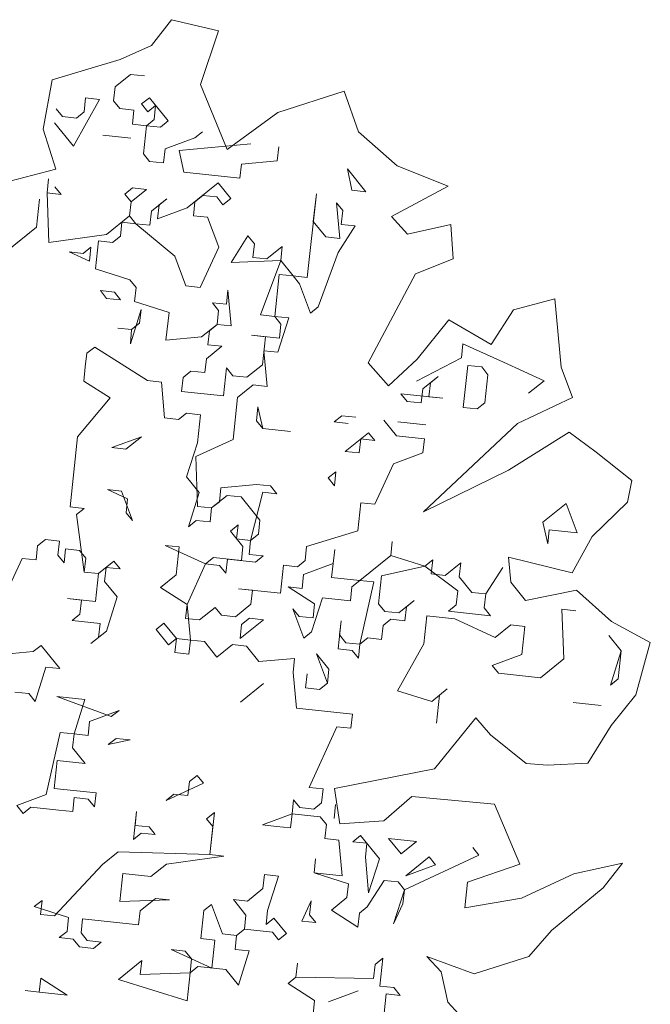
# Model space of a CAD drawing. Header units: metres. Extents: x -228 to 168, y -124 to 293.
# Tile 536 of 613: x 139.57 to 143.03, y 94.92 to 100.33. Entities that reach past the tile are written whole.
import ezdxf

# ---------------------------------------------------------------- set-up
doc = ezdxf.new("R2010")
doc.units = ezdxf.units.M
doc.header["$MEASUREMENT"] = 0
doc.layers.add('Bepflanzung.3 _ UMGEBUNG', color=7, linetype='Continuous')

msp = doc.modelspace()

# ---------------------------------------------------------------- linework, layer by layer
at = {"layer": 'Bepflanzung.3 _ UMGEBUNG', "color": 33, "linetype": 'Continuous', "lineweight": 18, "true_color": 0xa89c73}
for p, q in [((140.4017, 100.3306), (140.2919, 100.1893)), ((140.6603, 100.2697), (140.4017, 100.3306)), ((140.5614, 99.974), (140.6603, 100.2697)), ((140.2919, 100.1893), (140.1196, 100.1115)), ((140.1196, 100.1115), (139.7464, 100)), ((139.7464, 100), (139.6973, 99.7296)), ((140.1779, 100.03), (140.0928, 99.9614)), ((140.2548, 100.0218), (140.1779, 100.03)), ((140.0928, 99.9614), (140.0846, 99.8845)), ((140.7074, 99.6173), (140.5614, 99.974)), ((141.3493, 99.938), (140.9856, 99.8205)), ((141.4287, 99.7147), (141.3493, 99.938)), ((140.0077, 99.8928), (139.8635, 99.636)), ((139.9226, 99.8241), (139.9308, 99.901)), ((139.9308, 99.901), (140.0077, 99.8928)), ((140.0846, 99.8845), (140.1189, 99.842)), ((140.2383, 99.868), (140.2809, 99.9023)), ((140.2809, 99.9023), (140.3839, 99.7746)), ((139.7688, 99.8406), (139.8031, 99.7981)), ((139.88, 99.7898), (139.9226, 99.8241)), ((140.1189, 99.842), (140.1958, 99.8337)), ((140.1958, 99.8337), (140.1875, 99.7568)), ((140.2727, 99.8255), (140.2383, 99.868)), ((140.3152, 99.8598), (140.2727, 99.8255)), ((140.307, 99.7829), (140.3152, 99.8598)), ((139.8031, 99.7981), (139.88, 99.7898)), ((140.2644, 99.7486), (140.307, 99.7829)), ((140.3839, 99.7746), (140.3413, 99.7403)), ((140.9856, 99.8205), (140.7074, 99.6173)), ((139.6973, 99.7296), (139.7664, 99.5096)), ((139.8635, 99.636), (139.7605, 99.7637)), ((140.1875, 99.7568), (140.2644, 99.7486)), ((140.2644, 99.7486), (140.2479, 99.5948)), ((140.3413, 99.7403), (140.2644, 99.7486)), ((140.5294, 99.6813), (140.572, 99.7156)), ((140.0255, 99.6964), (140.1793, 99.6799)), ((140.1793, 99.6799), (140.0255, 99.6964)), ((140.3674, 99.6209), (140.5294, 99.6813)), ((141.6418, 99.5287), (141.4287, 99.7147)), ((140.3591, 99.544), (140.3674, 99.6209)), ((140.4443, 99.6126), (140.8369, 99.6483)), ((140.4703, 99.4932), (140.4443, 99.6126)), ((140.9907, 99.6318), (140.9824, 99.5549)), ((140.2479, 99.5948), (140.2822, 99.5522)), ((140.9824, 99.5549), (140.7861, 99.5371)), ((139.7664, 99.5096), (139.514, 99.444)), ((140.2822, 99.5522), (140.3591, 99.544)), ((140.7861, 99.5371), (140.7779, 99.4602)), ((141.3929, 99.3942), (141.3686, 99.5115)), ((141.3686, 99.5115), (141.4698, 99.386)), ((141.9212, 99.4172), (141.6418, 99.5287)), ((139.7193, 99.3793), (139.7276, 99.4562)), ((140.7779, 99.4602), (140.4703, 99.4932)), ((139.7619, 99.4136), (139.7962, 99.3711)), ((140.1463, 99.3724), (140.1889, 99.4067)), ((140.2657, 99.3985), (140.1806, 99.3298)), ((140.1889, 99.4067), (140.2657, 99.3985)), ((140.4882, 99.2968), (140.6584, 99.4341)), ((140.6584, 99.4341), (140.7271, 99.349)), ((141.4698, 99.386), (141.3929, 99.3942)), ((141.6109, 99.2496), (141.9212, 99.4172)), ((139.6602, 99.1912), (139.6767, 99.345)), ((139.6767, 99.345), (139.6602, 99.1912)), ((139.7962, 99.3711), (139.7193, 99.3793)), ((139.7193, 99.3793), (139.7289, 99.1061)), ((140.1806, 99.3298), (140.1463, 99.3724)), ((140.2918, 99.279), (140.3769, 99.3477)), ((140.3769, 99.3477), (140.3344, 99.3133)), ((140.5733, 99.3655), (140.5307, 99.3312)), ((140.6502, 99.3572), (140.5733, 99.3655)), ((140.6845, 99.3147), (140.6502, 99.3572)), ((140.7271, 99.349), (140.6845, 99.3147)), ((141.1471, 98.9151), (141.1983, 99.3743)), ((141.1983, 99.3743), (141.1801, 99.2226)), ((140.1724, 99.2529), (140.1806, 99.3298)), ((140.1806, 99.3298), (140.1724, 99.2529)), ((140.3344, 99.3133), (140.3261, 99.2365)), ((140.3261, 99.2365), (140.4882, 99.2968)), ((140.5307, 99.3312), (140.5225, 99.2543)), ((141.3256, 99.1293), (141.3078, 99.3256)), ((141.3078, 99.3256), (141.3421, 99.283)), ((141.3421, 99.283), (141.3339, 99.2061)), ((140.0447, 99.15), (140.1724, 99.2529)), ((140.1724, 99.2529), (140.2067, 99.2104)), ((140.2836, 99.2021), (140.2918, 99.279)), ((140.5225, 99.2543), (140.5994, 99.246)), ((140.5994, 99.246), (140.6615, 99.0819)), ((141.6987, 99.1529), (141.6109, 99.2496)), ((139.6602, 99.1912), (139.4474, 99.0196)), ((139.49, 99.0539), (139.6602, 99.1912)), ((140.1298, 99.2186), (140.1216, 99.1417)), ((140.2067, 99.2104), (140.1298, 99.2186)), ((140.2067, 99.2104), (140.2836, 99.2021)), ((140.4208, 99.0319), (140.2067, 99.2104)), ((141.1801, 99.2226), (141.2488, 99.1375)), ((141.4108, 99.1979), (141.3174, 99.0524)), ((141.3339, 99.2061), (141.4108, 99.1979)), ((141.9355, 99.2062), (141.6987, 99.1529)), ((141.9483, 99.0181), (141.9355, 99.2062)), ((139.7289, 99.1061), (140.0447, 99.15)), ((140.1216, 99.1417), (140.079, 99.1074)), ((140.7301, 98.9968), (140.8218, 99.1444)), ((140.8218, 99.1444), (140.8578, 99.0997)), ((141.2488, 99.1375), (141.3256, 99.1293)), ((139.917, 99.047), (139.9595, 99.0814)), ((139.9595, 99.0814), (139.9513, 99.0045)), ((140.0021, 99.1157), (139.9856, 98.9619)), ((140.079, 99.1074), (140.0021, 99.1157)), ((140.6615, 99.0819), (140.5598, 98.8595)), ((140.8578, 99.0997), (140.8478, 99.025)), ((140.9247, 99.0167), (141.0099, 99.0854)), ((141.0099, 99.0854), (141.0016, 99.0085)), ((139.9513, 99.0045), (139.8401, 99.0553)), ((139.8401, 99.0553), (139.917, 99.047)), ((140.4812, 98.8699), (140.4208, 99.0319)), ((140.8478, 99.025), (140.9247, 99.0167)), ((141.3174, 99.0524), (141.2075, 98.7531)), ((141.7413, 98.9354), (141.9483, 99.0181)), ((139.9856, 98.9619), (140.1737, 98.9028)), ((141.0016, 99.0085), (140.7301, 98.9968)), ((140.8917, 98.7092), (141.0016, 99.0085)), ((141.0016, 99.0085), (141.0702, 98.9233)), ((140.9934, 98.9316), (140.9686, 98.7009)), ((141.0702, 98.9233), (140.9934, 98.9316)), ((141.0702, 98.9233), (141.1471, 98.9151)), ((141.1046, 98.8808), (141.0702, 98.9233)), ((141.481, 98.4457), (141.7413, 98.9354)), ((140.1737, 98.9028), (140.208, 98.8603)), ((140.208, 98.8603), (140.1998, 98.7834)), ((140.5598, 98.8595), (140.4812, 98.8699)), ((141.165, 98.7188), (141.1046, 98.8808)), ((140.046, 98.7999), (140.0117, 98.8425)), ((140.0117, 98.8425), (140.0886, 98.8342)), ((140.1229, 98.7916), (140.046, 98.7999)), ((140.0886, 98.8342), (140.1229, 98.7916)), ((140.7036, 98.7682), (140.7119, 98.8451)), ((140.7119, 98.8451), (140.7297, 98.6488)), ((142.5074, 98.7976), (142.2795, 98.7379)), ((142.5409, 98.4223), (142.5074, 98.7976)), ((140.1998, 98.7834), (140.3896, 98.7222)), ((140.6611, 98.7339), (140.6268, 98.7765)), ((140.6268, 98.7765), (140.7036, 98.7682)), ((141.2075, 98.7531), (141.165, 98.7188)), ((140.2358, 98.7387), (140.1768, 98.5506)), ((140.2258, 98.6639), (140.2358, 98.7387)), ((140.3896, 98.7222), (140.3714, 98.5706)), ((140.6528, 98.657), (140.6611, 98.7339)), ((140.9686, 98.7009), (140.8917, 98.7092)), ((141.0029, 98.6584), (140.9686, 98.7009)), ((140.9686, 98.7009), (141.0455, 98.6927)), ((141.0455, 98.6927), (140.9864, 98.5046)), ((142.2795, 98.7379), (142.1572, 98.5476)), ((140.1833, 98.6296), (140.1081, 98.6357)), ((140.1081, 98.6357), (140.1833, 98.6296)), ((140.1833, 98.6296), (140.2258, 98.6639)), ((140.5677, 98.5884), (140.6528, 98.657)), ((140.6528, 98.657), (140.6103, 98.6227)), ((140.7297, 98.6488), (140.6528, 98.657)), ((140.9947, 98.5815), (141.0029, 98.6584)), ((141.924, 98.6828), (141.7504, 98.4658)), ((142.1572, 98.5476), (141.924, 98.6828)), ((140.1768, 98.5506), (140.1833, 98.6296)), ((140.3714, 98.5706), (140.5677, 98.5884)), ((140.6103, 98.6227), (140.602, 98.5458)), ((140.9178, 98.5897), (140.8409, 98.598)), ((140.8409, 98.598), (140.9947, 98.5815)), ((140.9013, 98.436), (140.9178, 98.5897)), ((139.9804, 98.5328), (139.9379, 98.4985)), ((140.2697, 98.3482), (139.9804, 98.5328)), ((140.6789, 98.5376), (140.5938, 98.4689)), ((140.602, 98.5458), (140.6789, 98.5376)), ((141.9942, 98.4743), (142.0024, 98.5512)), ((142.0024, 98.5512), (142.2248, 98.4495)), ((139.9379, 98.4985), (139.9279, 98.4237)), ((140.9864, 98.5046), (140.9096, 98.5128)), ((140.9096, 98.5128), (140.9274, 98.3165)), ((141.747, 98.3452), (141.9942, 98.4743)), ((139.9279, 98.4237), (139.9214, 98.3447)), ((140.5938, 98.4689), (140.5855, 98.3921)), ((140.6885, 98.2644), (140.705, 98.4181)), ((140.705, 98.4181), (140.7393, 98.3756)), ((140.8162, 98.3673), (140.9013, 98.436)), ((141.5929, 98.3192), (141.481, 98.4457)), ((141.7504, 98.4658), (141.5929, 98.3192)), ((142.0038, 98.2011), (142.0285, 98.4317)), ((142.0285, 98.4317), (142.1054, 98.4235)), ((142.1054, 98.4235), (142.1397, 98.3809)), ((142.2248, 98.4495), (142.4473, 98.3479)), ((142.6046, 98.2562), (142.5409, 98.4223)), ((140.4661, 98.366), (140.4578, 98.2891)), ((140.5086, 98.4003), (140.4661, 98.366)), ((140.5855, 98.3921), (140.5086, 98.4003)), ((140.7393, 98.3756), (140.8162, 98.3673)), ((141.7814, 98.3027), (141.8665, 98.3713)), ((141.8665, 98.3713), (141.8239, 98.337)), ((142.1397, 98.3809), (142.1232, 98.2271)), ((139.9214, 98.3447), (140.0652, 98.2534)), ((140.3466, 98.3399), (140.2697, 98.3482)), ((140.3645, 98.1436), (140.3466, 98.3399)), ((140.8505, 98.3248), (140.7654, 98.2561)), ((140.9274, 98.3165), (140.8505, 98.3248)), ((141.8239, 98.337), (141.8157, 98.2601)), ((142.4473, 98.3479), (142.3621, 98.2793)), ((140.4578, 98.2891), (140.6885, 98.2644)), ((140.7654, 98.2561), (140.7406, 98.0255)), ((141.8926, 98.2519), (141.6619, 98.2766)), ((141.6619, 98.2766), (141.6962, 98.234)), ((141.7731, 98.2258), (141.7814, 98.3027)), ((141.8157, 98.2601), (141.8926, 98.2519)), ((142.3013, 98.1123), (142.6046, 98.2562)), ((140.0652, 98.2534), (139.8867, 98.0393)), ((140.8766, 98.2053), (140.8683, 98.1284)), ((140.9027, 98.0859), (140.8766, 98.2053)), ((141.6962, 98.234), (141.7731, 98.2258)), ((142.1232, 98.2271), (142.0807, 98.1928)), ((140.4839, 98.1697), (140.4413, 98.1353)), ((140.5608, 98.1614), (140.4839, 98.1697)), ((140.5443, 98.0076), (140.5608, 98.1614)), ((141.2953, 98.1215), (141.3379, 98.1558)), ((141.3379, 98.1558), (141.4148, 98.1476)), ((142.0807, 98.1928), (142.0038, 98.2011)), ((140.4413, 98.1353), (140.3645, 98.1436)), ((140.8683, 98.1284), (140.9027, 98.0859)), ((141.3722, 98.1133), (141.2953, 98.1215)), ((141.6372, 98.046), (141.5685, 98.1311)), ((141.6454, 98.1228), (141.7992, 98.1063)), ((141.7992, 98.1063), (141.6454, 98.1228)), ((141.7859, 97.6278), (142.3013, 98.1123)), ((139.8867, 98.0393), (139.8454, 97.6549)), ((140.2368, 98.0406), (140.0747, 97.9802)), ((140.1516, 97.972), (140.2368, 98.0406)), ((140.9027, 98.0859), (141.0564, 98.0694)), ((141.0564, 98.0694), (140.9027, 98.0859)), ((141.3557, 97.9595), (141.4834, 98.0624)), ((141.4834, 98.0624), (141.5177, 98.0199)), ((141.7909, 98.0295), (141.6372, 98.046)), ((142.5853, 98.0655), (142.252, 97.8559)), ((142.7337, 97.9547), (142.5853, 98.0655)), ((140.4852, 97.8195), (140.5443, 98.0076)), ((140.7406, 98.0255), (140.5361, 97.9308)), ((141.4408, 98.0281), (141.4326, 97.9512)), ((141.5177, 98.0199), (141.4408, 98.0281)), ((141.7827, 97.9526), (141.7909, 98.0295)), ((140.0747, 97.9802), (140.1516, 97.972)), ((141.4326, 97.9512), (141.3557, 97.9595)), ((141.6207, 97.8922), (141.7827, 97.9526)), ((142.9291, 97.8001), (142.7337, 97.9547)), ((140.5361, 97.9308), (140.5456, 97.6575)), ((141.5191, 97.6698), (141.6207, 97.8922)), ((141.2623, 97.814), (141.3049, 97.8483)), ((141.3049, 97.8483), (141.2967, 97.7714)), ((142.252, 97.8559), (141.7859, 97.6278)), ((140.5539, 97.7344), (140.4852, 97.8195)), ((140.6733, 97.7605), (140.8697, 97.7783)), ((140.8697, 97.7783), (140.9465, 97.7701)), ((140.9465, 97.7701), (140.9809, 97.7275)), ((141.2967, 97.7714), (141.2623, 97.814)), ((142.906, 97.68), (142.9291, 97.8001)), ((140.1612, 97.6988), (140.05, 97.7496)), ((140.05, 97.7496), (140.1269, 97.7413)), ((140.1269, 97.7413), (140.1873, 97.5793)), ((140.4948, 97.5463), (140.5539, 97.7344)), ((140.7076, 97.7179), (140.6225, 97.6493)), ((140.6651, 97.6836), (140.6733, 97.7605)), ((140.7845, 97.7097), (140.7076, 97.7179)), ((140.904, 97.7358), (140.8367, 97.4708)), ((140.9809, 97.7275), (140.904, 97.7358)), ((140.153, 97.6219), (140.1612, 97.6988)), ((140.6225, 97.6493), (140.6651, 97.6836)), ((140.8875, 97.582), (140.7845, 97.7097)), ((141.4257, 97.5243), (141.4422, 97.678)), ((141.4422, 97.678), (141.5191, 97.6698)), ((142.4417, 97.5708), (142.5694, 97.6738)), ((142.5694, 97.6738), (142.6298, 97.5118)), ((142.7114, 97.4922), (142.906, 97.68)), ((139.8454, 97.6549), (139.9223, 97.6466)), ((139.9223, 97.6466), (139.8797, 97.6123)), ((139.8797, 97.6123), (139.9236, 97.2965)), ((140.1873, 97.5793), (140.153, 97.6219)), ((140.5456, 97.6575), (140.6225, 97.6493)), ((140.6225, 97.6493), (140.6143, 97.5724)), ((140.5374, 97.5806), (140.4948, 97.5463)), ((140.6143, 97.5724), (140.5374, 97.5806)), ((140.7255, 97.5216), (140.768, 97.5559)), ((140.768, 97.5559), (140.7598, 97.479)), ((140.8792, 97.5051), (140.8875, 97.582)), ((142.4677, 97.4514), (142.4417, 97.5708)), ((140.7941, 97.4365), (140.7255, 97.5216)), ((140.8367, 97.4708), (140.8792, 97.5051)), ((141.1442, 97.4378), (141.4257, 97.5243)), ((142.476, 97.5283), (142.4677, 97.4514)), ((142.6298, 97.5118), (142.476, 97.5283)), ((139.7095, 97.475), (139.6669, 97.4407)), ((139.7864, 97.4668), (139.7095, 97.475)), ((139.7781, 97.3899), (139.7864, 97.4668)), ((140.7598, 97.479), (140.8367, 97.4708)), ((140.8367, 97.4708), (140.8284, 97.3939)), ((141.6055, 97.3883), (141.6138, 97.4652)), ((141.6138, 97.4652), (141.6055, 97.3883)), ((142.6023, 97.2933), (142.7114, 97.4922)), ((139.6669, 97.4407), (139.6587, 97.3638)), ((139.8207, 97.4242), (139.8124, 97.3473)), ((139.8976, 97.416), (139.8207, 97.4242)), ((139.9319, 97.3734), (139.8976, 97.416)), ((140.444, 97.4351), (140.3671, 97.4434)), ((140.3671, 97.4434), (140.5895, 97.3417)), ((140.4275, 97.2814), (140.444, 97.4351)), ((140.7859, 97.3596), (140.7941, 97.4365)), ((140.8284, 97.3939), (140.9053, 97.3856)), ((141.136, 97.3609), (141.1442, 97.4378)), ((141.298, 97.4213), (141.2815, 97.2675)), ((141.2897, 97.3444), (141.298, 97.4213)), ((139.5818, 97.3721), (139.4802, 97.1497)), ((139.6587, 97.3638), (139.5818, 97.3721)), ((139.8124, 97.3473), (139.7781, 97.3899)), ((139.9236, 97.2965), (139.9319, 97.3734)), ((140.0005, 97.2883), (140.0857, 97.3569)), ((140.0857, 97.3569), (140.12, 97.3143)), ((140.5895, 97.3417), (140.4879, 97.1193)), ((140.5895, 97.3417), (140.6321, 97.3761)), ((140.6664, 97.3335), (140.5895, 97.3417)), ((140.6321, 97.3761), (140.7859, 97.3596)), ((140.709, 97.3678), (140.7007, 97.2909)), ((140.8628, 97.3513), (140.709, 97.3678)), ((140.9053, 97.3856), (140.8628, 97.3513)), ((141.0934, 97.3266), (141.136, 97.3609)), ((141.1277, 97.284), (141.2897, 97.3444)), ((141.4353, 97.251), (141.6055, 97.3883)), ((141.6055, 97.3883), (141.7936, 97.3293)), ((141.7936, 97.3293), (141.8362, 97.3636)), ((141.8362, 97.3636), (141.8279, 97.2867)), ((141.9048, 97.2784), (141.9899, 97.3471)), ((141.9899, 97.3471), (141.9817, 97.2702)), ((142.2646, 97.2417), (142.2521, 97.3793)), ((142.2521, 97.3793), (142.6023, 97.2933)), ((139.9236, 97.2965), (140.0005, 97.2883)), ((140.0005, 97.2883), (139.9236, 97.2965)), ((139.984, 97.1345), (140.0005, 97.2883)), ((140.0431, 97.3226), (140.0348, 97.2457)), ((140.12, 97.3143), (140.0431, 97.3226)), ((140.7007, 97.2909), (140.6664, 97.3335)), ((141, 97.1811), (141.0165, 97.3348)), ((141.0165, 97.3348), (141.0934, 97.3266)), ((141.1195, 97.2071), (141.1277, 97.284)), ((141.7936, 97.3293), (141.5547, 97.2771)), ((141.9735, 97.1933), (141.7936, 97.3293)), ((141.8279, 97.2867), (141.9048, 97.2784)), ((142.1272, 97.1768), (142.2206, 97.3223)), ((142.2206, 97.3223), (142.1272, 97.1768)), ((140.0348, 97.2457), (140.1035, 97.1606)), ((140.3424, 97.2127), (140.4275, 97.2814)), ((141.2815, 97.2675), (141.4353, 97.251)), ((141.4353, 97.251), (141.3927, 97.2167)), ((141.5121, 97.2428), (141.4353, 97.251)), ((141.4366, 96.9009), (141.5121, 97.2428)), ((141.5547, 97.2771), (141.5382, 97.1233)), ((141.9817, 97.2702), (142.0503, 97.1851)), ((142.3465, 97.1402), (142.2646, 97.2417)), ((140.4879, 97.1193), (140.3424, 97.2127)), ((140.8463, 97.1976), (140.7694, 97.2058)), ((140.7694, 97.2058), (141, 97.1811)), ((140.838, 97.1207), (140.8463, 97.1976)), ((141.1881, 97.122), (141.0426, 97.2154)), ((141.0426, 97.2154), (141.1195, 97.2071)), ((141.3927, 97.2167), (141.3845, 97.1398)), ((141.9652, 97.1164), (141.9735, 97.1933)), ((142.0503, 97.1851), (142.1272, 97.1768)), ((142.1272, 97.1768), (142.119, 97.0999)), ((142.6252, 97.1975), (142.3465, 97.1402)), ((142.8183, 97.0254), (142.6252, 97.1975)), ((139.9072, 97.1427), (139.8303, 97.151)), ((139.8303, 97.151), (139.984, 97.1345)), ((139.8989, 97.0659), (139.9072, 97.1427)), ((140.1035, 97.1606), (140.0444, 96.9725)), ((140.7529, 97.052), (140.838, 97.1207)), ((141.2307, 97.1563), (141.1716, 96.9682)), ((141.1799, 97.0451), (141.1881, 97.122)), ((141.3845, 97.1398), (141.2307, 97.1563)), ((141.5382, 97.1233), (141.5725, 97.0808)), ((141.6494, 97.0725), (141.7346, 97.1412)), ((141.7346, 97.1412), (141.692, 97.1068)), ((139.8563, 97.0315), (139.8989, 97.0659)), ((140.4879, 97.1193), (140.4797, 97.0425)), ((140.5057, 96.923), (140.4879, 97.1193)), ((140.5565, 97.0342), (140.6417, 97.1028)), ((140.6417, 97.1028), (140.676, 97.0603)), ((141.1291, 96.9339), (141.0687, 97.0959)), ((141.0687, 97.0959), (141.103, 97.0534)), ((141.5725, 97.0808), (141.6494, 97.0725)), ((141.692, 97.1068), (141.6837, 97.03)), ((141.9226, 97.0821), (141.9652, 97.1164)), ((142.1533, 97.0574), (141.9226, 97.0821)), ((142.119, 97.0999), (142.1533, 97.0574)), ((142.6229, 97.0848), (142.546, 97.093)), ((142.546, 97.093), (142.5555, 96.8198)), ((140.0101, 97.015), (139.8563, 97.0315)), ((140.0019, 96.9382), (140.0101, 97.015)), ((140.3176, 96.9821), (140.3602, 97.0164)), ((140.3602, 97.0164), (140.4289, 96.9313)), ((140.4797, 97.0425), (140.5565, 97.0342)), ((140.676, 97.0603), (140.7529, 97.052)), ((140.9067, 97.0355), (140.779, 96.9326)), ((140.7872, 97.0095), (140.8298, 97.0438)), ((140.8298, 97.0438), (140.9067, 97.0355)), ((141.103, 97.0534), (141.1799, 97.0451)), ((141.3171, 96.8749), (141.3336, 97.0286)), ((141.3336, 97.0286), (141.3254, 96.9517)), ((141.6069, 97.0382), (141.5643, 97.0039)), ((141.6837, 97.03), (141.6069, 97.0382)), ((141.8032, 97.056), (141.7867, 96.9023)), ((141.957, 97.0395), (141.8032, 97.056)), ((142.1794, 96.9379), (141.957, 97.0395)), ((143.0309, 96.9107), (142.8183, 97.0254)), ((140.0444, 96.9725), (139.9593, 96.9038)), ((140.3863, 96.8969), (140.3176, 96.9821)), ((140.779, 96.9326), (140.7872, 97.0095)), ((141.1716, 96.9682), (141.1291, 96.9339)), ((141.5643, 97.0039), (141.556, 96.927)), ((142.2645, 97.0066), (142.1794, 96.9379)), ((142.3414, 96.9983), (142.2645, 97.0066)), ((142.3249, 96.8445), (142.3414, 96.9983)), ((139.9593, 96.9038), (140.0019, 96.9382)), ((140.4289, 96.9313), (140.3863, 96.8969)), ((140.4206, 96.8544), (140.4289, 96.9313)), ((140.4289, 96.9313), (140.5057, 96.923)), ((140.5057, 96.923), (140.4975, 96.8461)), ((140.5826, 96.9148), (140.5057, 96.923)), ((140.6513, 96.8296), (140.5826, 96.9148)), ((141.3254, 96.9517), (141.3597, 96.9092)), ((141.3597, 96.9092), (141.4366, 96.9009)), ((141.4792, 96.9353), (141.4366, 96.9009)), ((141.556, 96.927), (141.4792, 96.9353)), ((142.8713, 96.8637), (142.8027, 96.9488)), ((142.9507, 96.6228), (143.0309, 96.9107)), ((139.4472, 96.8421), (139.6435, 96.8599)), ((139.6435, 96.8599), (139.6861, 96.8943)), ((139.6861, 96.8943), (139.789, 96.7666)), ((140.4975, 96.8461), (140.4206, 96.8544)), ((140.7364, 96.8983), (140.6513, 96.8296)), ((140.8133, 96.89), (140.7364, 96.8983)), ((140.8819, 96.8049), (140.8133, 96.89)), ((141.394, 96.8666), (141.3171, 96.8749)), ((141.4284, 96.824), (141.394, 96.8666)), ((141.4366, 96.9009), (141.4284, 96.824)), ((141.7867, 96.9023), (141.6425, 96.6455)), ((142.8123, 96.6756), (142.8713, 96.8637)), ((142.8713, 96.8637), (142.8548, 96.7099)), ((141.0782, 96.8227), (140.8819, 96.8049)), ((141.07, 96.7458), (141.0782, 96.8227)), ((141.2581, 96.6868), (141.1977, 96.8488)), ((141.1977, 96.8488), (141.2663, 96.7637)), ((142.1629, 96.7842), (142.3249, 96.8445)), ((142.5555, 96.8198), (142.4279, 96.7168)), ((139.7121, 96.7748), (139.6531, 96.5867)), ((139.789, 96.7666), (139.7121, 96.7748)), ((141.0878, 96.5495), (141.07, 96.7458)), ((141.2663, 96.7637), (141.2581, 96.6868)), ((142.1972, 96.7416), (142.1629, 96.7842)), ((142.4279, 96.7168), (142.1972, 96.7416)), ((141.1386, 96.6607), (141.1469, 96.7376)), ((141.1469, 96.7376), (141.1386, 96.6607)), ((142.8548, 96.7099), (142.8123, 96.6756)), ((139.6188, 96.6293), (139.5419, 96.6375)), ((140.908, 96.6854), (140.7803, 96.5825)), ((141.2155, 96.6525), (141.1386, 96.6607)), ((141.1386, 96.6607), (141.2155, 96.6525)), ((141.2581, 96.6868), (141.2155, 96.6525)), ((141.2155, 96.6525), (141.2581, 96.6868)), ((141.6425, 96.6455), (141.8306, 96.5865)), ((141.8306, 96.5865), (141.9157, 96.6551)), ((141.9157, 96.6551), (141.8732, 96.6208)), ((139.6531, 96.5867), (139.6188, 96.6293)), ((139.9263, 96.5963), (139.7725, 96.6128)), ((139.7725, 96.6128), (140.0718, 96.5029)), ((139.8673, 96.4082), (139.9263, 96.5963)), ((141.8732, 96.6208), (141.8567, 96.467)), ((142.7615, 96.5644), (142.6077, 96.5809)), ((142.6077, 96.5809), (142.7615, 96.5644)), ((142.8153, 96.4547), (142.9507, 96.6228)), ((140.1144, 96.5372), (139.9524, 96.4769)), ((140.0718, 96.5029), (140.1144, 96.5372)), ((141.3954, 96.5165), (141.0878, 96.5495)), ((139.9524, 96.4769), (139.9441, 96.4)), ((141.3871, 96.4396), (141.3954, 96.5165)), ((141.8462, 96.2167), (142.0725, 96.4959)), ((142.0725, 96.4959), (142.1529, 96.4031)), ((141.1578, 96.1143), (141.3102, 96.4479)), ((141.3102, 96.4479), (141.3871, 96.4396)), ((142.6882, 96.247), (142.8153, 96.4547)), ((139.7148, 96.0746), (139.7904, 96.4165)), ((139.7904, 96.4165), (139.8673, 96.4082)), ((139.8673, 96.4082), (139.859, 96.3313)), ((139.9441, 96.4), (139.8673, 96.4082)), ((140.0553, 96.3492), (140.0979, 96.3835)), ((140.1748, 96.3752), (140.0553, 96.3492)), ((140.0979, 96.3835), (140.1748, 96.3752)), ((142.1529, 96.4031), (142.3487, 96.2458)), ((139.859, 96.3313), (139.9276, 96.2462)), ((139.7739, 96.2627), (139.7574, 96.1089)), ((139.9276, 96.2462), (139.7739, 96.2627)), ((141.2979, 96.1077), (141.8462, 96.2167)), ((142.3487, 96.2458), (142.4656, 96.2359)), ((142.4656, 96.2359), (142.6882, 96.247)), ((140.5002, 96.1459), (140.5427, 96.1802)), ((140.5427, 96.1802), (140.577, 96.1377)), ((139.7574, 96.1089), (139.988, 96.0842)), ((140.577, 96.1377), (140.3725, 96.043)), ((140.4919, 96.069), (140.5002, 96.1459)), ((141.2347, 96.106), (141.1578, 96.1143)), ((141.2264, 96.0291), (141.2347, 96.106)), ((141.3262, 95.9138), (141.2979, 96.1077)), ((139.5528, 96.0142), (139.7148, 96.0746)), ((139.8686, 96.0581), (139.8603, 95.9812)), ((139.9455, 96.0499), (139.8686, 96.0581)), ((139.9798, 96.0073), (139.9455, 96.0499)), ((139.988, 96.0842), (139.9798, 96.0073)), ((140.3725, 96.043), (140.415, 96.0773)), ((140.415, 96.0773), (140.4919, 96.069)), ((141.0644, 95.9687), (141.0727, 96.0456)), ((141.0727, 96.0456), (141.107, 96.0031)), ((141.7225, 96.0642), (141.568, 95.9315)), ((142.1747, 96.0224), (141.7225, 96.0642)), ((139.5871, 95.9717), (139.5528, 96.0142)), ((139.6297, 96.006), (139.5871, 95.9717)), ((139.7835, 95.9895), (139.6297, 96.006)), ((139.8603, 95.9812), (139.7835, 95.9895)), ((141.107, 96.0031), (141.1839, 95.9948)), ((141.1839, 95.9948), (141.2264, 96.0291)), ((141.2951, 95.944), (141.3033, 96.0209)), ((142.3141, 95.6928), (142.1747, 96.0224)), ((140.194, 95.8288), (140.2104, 95.9826)), ((140.2104, 95.9826), (140.2022, 95.9057)), ((140.5949, 95.9413), (140.6374, 95.9757)), ((140.6292, 95.8988), (140.5949, 95.9413)), ((140.6374, 95.9757), (140.6127, 95.745)), ((140.9024, 95.9083), (141.0644, 95.9687)), ((141.0644, 95.9687), (141.0562, 95.8919)), ((141.2182, 95.9522), (141.0644, 95.9687)), ((141.2525, 95.9097), (141.2182, 95.9522)), ((141.568, 95.9315), (141.3262, 95.9138)), ((140.2022, 95.9057), (140.2791, 95.8974)), ((140.2791, 95.8974), (140.3134, 95.8549)), ((140.6127, 95.745), (140.6292, 95.8988)), ((140.9793, 95.9001), (140.9024, 95.9083)), ((141.0562, 95.8919), (140.9793, 95.9001)), ((141.2443, 95.8328), (141.2525, 95.9097)), ((140.2365, 95.8631), (140.194, 95.8288)), ((140.3134, 95.8549), (140.2365, 95.8631)), ((141.3211, 95.8245), (141.2443, 95.8328)), ((141.339, 95.6282), (141.3211, 95.8245)), ((141.398, 95.8163), (141.4406, 95.8506)), ((141.4406, 95.8506), (141.5436, 95.7229)), ((141.663, 95.749), (141.5944, 95.8341)), ((141.5944, 95.8341), (141.7481, 95.8176)), ((141.4749, 95.8081), (141.398, 95.8163)), ((141.4667, 95.7312), (141.4749, 95.8081)), ((141.7481, 95.8176), (141.663, 95.749)), ((142.0557, 95.7847), (142.09, 95.7421)), ((140.0237, 95.6915), (140.1088, 95.7602)), ((140.1088, 95.7602), (140.6127, 95.745)), ((140.6896, 95.7368), (140.3738, 95.6929)), ((140.6127, 95.745), (140.6896, 95.7368)), ((141.1852, 95.6447), (141.1935, 95.7216)), ((141.1935, 95.7216), (141.1852, 95.6447)), ((141.4845, 95.5348), (141.4667, 95.7312)), ((141.5436, 95.7229), (141.4845, 95.5348)), ((142.09, 95.7421), (141.6808, 95.5527)), ((141.6891, 95.6295), (141.8168, 95.7325)), ((141.8168, 95.7325), (141.8511, 95.6899)), ((139.76, 95.4087), (140.0237, 95.6915)), ((140.3738, 95.6929), (140.2887, 95.6242)), ((141.8511, 95.6899), (141.6891, 95.6295)), ((142.0279, 95.5932), (142.3141, 95.6928)), ((142.8788, 95.6982), (142.6108, 95.6397)), ((142.7716, 95.5625), (142.8788, 95.6982)), ((140.1349, 95.6407), (140.1184, 95.4869)), ((140.2887, 95.6242), (140.1349, 95.6407)), ((140.9037, 95.5582), (140.912, 95.6351)), ((140.912, 95.6351), (140.9889, 95.6269)), ((140.9889, 95.6269), (140.9298, 95.4388)), ((141.3733, 95.5856), (141.1852, 95.6447)), ((141.1852, 95.6447), (141.339, 95.6282)), ((142.6108, 95.6397), (142.3239, 95.5069)), ((140.8186, 95.4896), (140.9037, 95.5582)), ((141.365, 95.5088), (141.3733, 95.5856)), ((141.5696, 95.6035), (141.4763, 95.458)), ((141.6465, 95.5952), (141.5696, 95.6035)), ((141.6808, 95.5527), (141.6218, 95.3646)), ((141.6808, 95.5527), (141.6465, 95.5952)), ((141.6726, 95.4758), (141.6808, 95.5527)), ((142.0128, 95.453), (142.0279, 95.5932)), ((142.4884, 95.3286), (142.7716, 95.5625)), ((140.3147, 95.5048), (140.2296, 95.4361)), ((140.3916, 95.4965), (140.3147, 95.5048)), ((140.8104, 95.4127), (140.7417, 95.4979)), ((140.7417, 95.4979), (140.8186, 95.4896)), ((141.2799, 95.4401), (141.365, 95.5088)), ((142.3239, 95.5069), (142.0128, 95.453)), ((139.6488, 95.4595), (139.6914, 95.4938)), ((139.8369, 95.4005), (139.6488, 95.4595)), ((139.6914, 95.4938), (139.6832, 95.417)), ((140.1184, 95.4869), (140.3916, 95.4965)), ((140.5797, 95.4375), (140.6223, 95.4718)), ((140.6223, 95.4718), (140.6827, 95.3098)), ((141.1179, 95.3797), (141.1687, 95.4909)), ((141.1687, 95.4909), (141.1605, 95.4141)), ((141.4763, 95.458), (141.4337, 95.4236)), ((141.6218, 95.3646), (141.6726, 95.4758)), ((139.6832, 95.417), (139.76, 95.4087)), ((139.8287, 95.3236), (139.8369, 95.4005)), ((139.9138, 95.3922), (139.9056, 95.3153)), ((140.2214, 95.3592), (139.9138, 95.3922)), ((140.2296, 95.4361), (140.2214, 95.3592)), ((140.5632, 95.2837), (140.5797, 95.4375)), ((140.8021, 95.3358), (140.8104, 95.4127)), ((140.9298, 95.4388), (140.9216, 95.3619)), ((140.9216, 95.3619), (140.9641, 95.3962)), ((140.9641, 95.3962), (141.0328, 95.3111)), ((141.1605, 95.4141), (141.1948, 95.3715)), ((141.4254, 95.3467), (141.2799, 95.4401)), ((141.4337, 95.4236), (141.4254, 95.3467)), ((140.7595, 95.3015), (140.8021, 95.3358)), ((140.8021, 95.3358), (140.7595, 95.3015)), ((140.9559, 95.3193), (140.8021, 95.3358)), ((141.1948, 95.3715), (141.1179, 95.3797)), ((139.7861, 95.2893), (139.8287, 95.3236)), ((139.863, 95.281), (139.7861, 95.2893)), ((139.9056, 95.3153), (139.9399, 95.2728)), ((140.6401, 95.2754), (140.5632, 95.2837)), ((140.6827, 95.3098), (140.7595, 95.3015)), ((140.7595, 95.3015), (140.7513, 95.2246)), ((140.9902, 95.2768), (140.9559, 95.3193)), ((141.0328, 95.3111), (140.9902, 95.2768)), ((142.3646, 95.1863), (142.4884, 95.3286)), ((139.8973, 95.2385), (139.863, 95.281)), ((139.9742, 95.2302), (139.8973, 95.2385)), ((139.9399, 95.2728), (140.0168, 95.2645)), ((140.0168, 95.2645), (139.9742, 95.2302)), ((140.6236, 95.1217), (140.6401, 95.2754)), ((140.4781, 95.2151), (140.4012, 95.2233)), ((140.4012, 95.2233), (140.6236, 95.1217)), ((140.5124, 95.1725), (140.4781, 95.2151)), ((140.7513, 95.2246), (140.8282, 95.2164)), ((140.8282, 95.2164), (140.7691, 95.0283)), ((141.5201, 95.1422), (141.5627, 95.1765)), ((141.5627, 95.1765), (141.5462, 95.0227)), ((141.8824, 95.1017), (141.8043, 95.1864)), ((141.8043, 95.1864), (142.0631, 95.0905)), ((142.0631, 95.0905), (142.3646, 95.1863)), ((140.1115, 95.0599), (140.2392, 95.1629)), ((140.2392, 95.1629), (140.2309, 95.086)), ((140.5042, 95.0956), (140.5124, 95.1725)), ((140.5467, 95.1299), (140.5042, 95.0956)), ((140.7005, 95.1134), (140.5467, 95.1299)), ((141.0849, 95.0722), (141.0932, 95.1491)), ((141.0932, 95.1491), (141.0849, 95.0722)), ((141.5119, 95.0653), (141.5201, 95.1422)), ((139.6763, 94.99), (139.6845, 95.0669)), ((139.6845, 95.0669), (139.83, 94.9735)), ((140.2309, 95.086), (140.5042, 95.0956)), ((140.5042, 95.0956), (140.4877, 94.9418)), ((140.7691, 95.0283), (140.7005, 95.1134)), ((141.0423, 95.0379), (141.0849, 95.0722)), ((141.0849, 95.0722), (141.5119, 95.0653)), ((141.919, 94.9342), (141.8824, 95.1017)), ((140.4877, 94.9418), (140.1115, 95.0599)), ((141.1879, 94.9445), (141.0423, 95.0379)), ((141.5462, 95.0227), (141.6231, 95.0145)), ((141.6231, 95.0145), (141.6574, 94.9719)), ((139.6763, 94.99), (139.5994, 94.9982)), ((139.5994, 94.9982), (139.6763, 94.99)), ((139.83, 94.9735), (139.6763, 94.99)), ((141.4268, 94.9966), (141.2648, 94.9363)), ((141.2648, 94.9363), (141.4268, 94.9966)), ((141.5805, 94.9802), (141.5393, 94.5957)), ((141.6574, 94.9719), (141.5805, 94.9802)), ((141.1796, 94.8676), (141.1879, 94.9445)), ((142.0705, 94.7707), (141.919, 94.9342))]:
    msp.add_line(p, q, dxfattribs=at)

doc.saveas('drawing.dxf')
